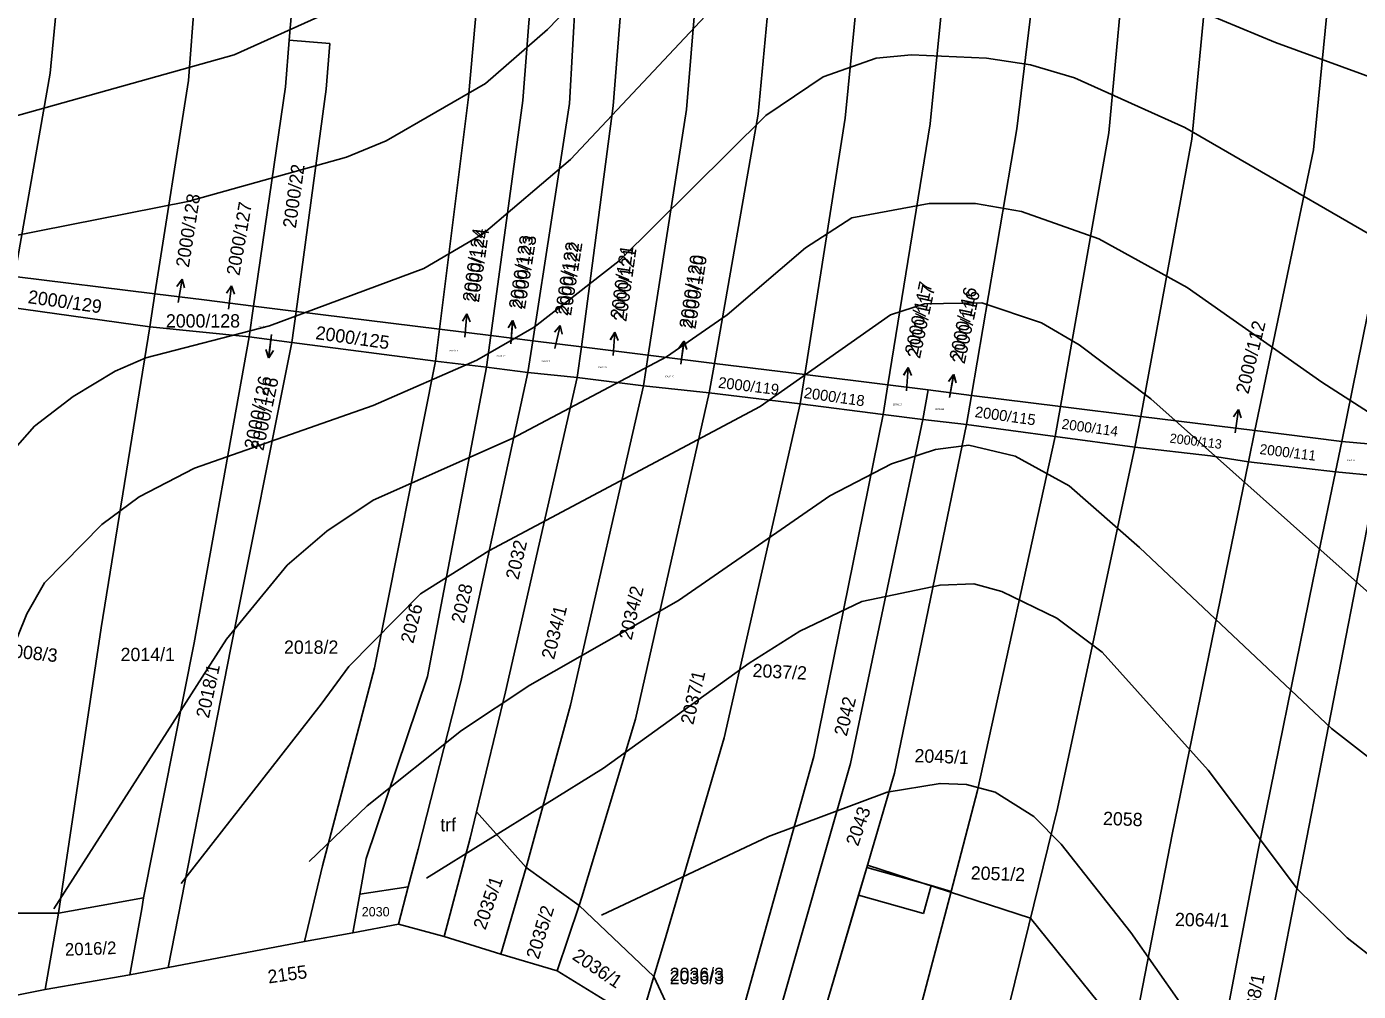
# Model space of a CAD drawing. Extents: x -555860 to -552701, y -1187050 to -1182291.
# Drawn here: x -554621 to -554450.6, y -1184166.5 to -1184043 of the extents above; entities that cross this region are included whole.
import ezdxf

# ---------------------------------------------------------------- set-up
doc = ezdxf.new("R2010")
doc.units = 0
for name, color, linetype in [('CYKLISTI_stav', 7, 'Continuous'), ('LEG_2b', 7, 'Continuous'), ('Level 16', 7, 'Continuous'), ('Level 32', 7, 'Continuous'), ('Level 40', 7, 'Continuous'), ('Level 41', 7, 'Continuous'), ('navrh_BV', 7, 'Continuous'), ('Poz předměty', 7, 'Continuous'), ('stav_BV', 7, 'Continuous')]:
    doc.layers.add(name, color=color, linetype=linetype)

msp = doc.modelspace()

# ---------------------------------------------------------------- linework, layer by layer
at = {"layer": 'CYKLISTI_stav'}
for p, q in [((-554505.24, -1184152.97), (-554506.23, -1184156.52)), ((-554506.23, -1184156.52), (-554514.51, -1184154.19))]:
    msp.add_line(p, q, dxfattribs=at)
at = {"layer": 'Level 16'}
for p, q in [((-554601.07, -1184075.36), (-554601.74, -1184076.26)), ((-554601.58, -1184078.32), (-554601.07, -1184075.36)), ((-554601.07, -1184075.36), (-554600.75, -1184076.43)), ((-554594.74, -1184076.2), (-554595.37, -1184077.12)), ((-554595.14, -1184079.17), (-554594.74, -1184076.2)), ((-554594.74, -1184076.2), (-554594.38, -1184077.25)), ((-554564.63, -1184079.76), (-554565.21, -1184080.71)), ((-554564.88, -1184082.75), (-554564.63, -1184079.76)), ((-554564.63, -1184079.76), (-554564.22, -1184080.8)), ((-554558.77, -1184080.61), (-554559.34, -1184081.57)), ((-554558.99, -1184083.6), (-554558.77, -1184080.61)), ((-554558.77, -1184080.61), (-554558.35, -1184081.64)), ((-554589.62, -1184082.41), (-554590, -1184085.39)), ((-554552.7, -1184081.28), (-554553.42, -1184082.14)), ((-554553.38, -1184084.2), (-554552.7, -1184081.28)), ((-554552.7, -1184081.28), (-554552.44, -1184082.36)), ((-554545.7, -1184082.14), (-554546.27, -1184083.1)), ((-554545.93, -1184085.13), (-554545.7, -1184082.14)), ((-554545.7, -1184082.14), (-554545.28, -1184083.17)), ((-554536.85, -1184083.27), (-554537.49, -1184084.19)), ((-554537.28, -1184086.24), (-554536.85, -1184083.27)), ((-554536.85, -1184083.27), (-554536.5, -1184084.33)), ((-554590, -1184085.39), (-554590.37, -1184084.33)), ((-554590, -1184085.39), (-554589.38, -1184084.46)), ((-554508.17, -1184086.66), (-554508.74, -1184087.62)), ((-554508.4, -1184089.65), (-554508.17, -1184086.66)), ((-554508.17, -1184086.66), (-554507.75, -1184087.69)), ((-554502.35, -1184087.55), (-554503.02, -1184088.44)), ((-554502.88, -1184090.5), (-554502.35, -1184087.55)), ((-554502.35, -1184087.55), (-554502.03, -1184088.62)), ((-554465.9, -1184092.04), (-554466.55, -1184092.96)), ((-554466.36, -1184095.01), (-554465.9, -1184092.04)), ((-554465.9, -1184092.04), (-554465.56, -1184093.11))]:
    msp.add_line(p, q, dxfattribs=at)
at = {"layer": 'Level 32'}
msp.add_lwpolyline([(-554597.59, -1184220.73), (-554570.19, -1184220.76), (-554559.89, -1184220.77), (-554535.41, -1184220.79), (-554526.4, -1184220.82), (-554519.59, -1184220.81), (-554509.93, -1184220.84), (-554528.82, -1184191.47), (-554525.77, -1184189.28), (-554523.13, -1184182.45), (-554521.24, -1184177.54), (-554518.87, -1184169.02), (-554513.37, -1184150.34), (-554492.51, -1184157.13), (-554440.16, -1184222.12), (-554434.03, -1184222.84), (-554435.88, -1184238.64)], dxfattribs=at)
at = {"layer": 'Level 40'}
for points in [[(-554683.29, -1184066.57), (-554671.41, -1184061.91), (-554660.92, -1184060.07), (-554645.61, -1184058.84), (-554630.53, -1184056.74), (-554594.41, -1184046.62), (-554582.84, -1184041.4), (-554573.81, -1184035.47), (-554558.15, -1184022.34), (-554542.62, -1184007.25), (-554535.43, -1184003.72), (-554531.19, -1184002.31), (-554514.26, -1184001.74), (-554506.36, -1184002.45), (-554491.68, -1184005.13), (-554462.33, -1184008.66), (-554443.98, -1184010.21)], [(-554601.2, -1184152.69), (-554583.27, -1184129.73), (-554579.74, -1184124.94), (-554570.56, -1184115.62), (-554561.82, -1184110.12), (-554527.1, -1184091.63), (-554510.45, -1184079.92), (-554506.07, -1184078.51), (-554498.74, -1184078.37), (-554491.12, -1184080.91), (-554486.32, -1184083.73), (-554477.15, -1184090.65), (-554448.78, -1184115.91)]]:
    msp.add_lwpolyline(points, dxfattribs=at)
at = {"layer": 'Level 41'}
for points in [[(-554440.88, -1184031.94), (-554452.17, -1184029.54), (-554474.75, -1184022.06), (-554492.81, -1184017.55), (-554502.69, -1184016.14), (-554510.31, -1184015.99), (-554521.46, -1184017.69), (-554525.55, -1184019.1), (-554533.17, -1184023.33), (-554540.79, -1184029.4), (-554554.34, -1184043.37), (-554562.24, -1184050.28), (-554574.94, -1184057.62), (-554580.02, -1184059.74), (-554600.34, -1184065.38), (-554623.2, -1184069.9), (-554628.28, -1184071.74), (-554633.36, -1184074.56), (-554641.55, -1184082.46), (-554643.66, -1184085.42), (-554651.14, -1184099.54), (-554653.4, -1184102.36), (-554657.92, -1184106.31), (-554677.45, -1184115.84)], [(-554441.44, -1184052.26), (-554461.2, -1184045.06), (-554483.78, -1184035.61), (-554497.61, -1184031.8), (-554507.49, -1184031.09), (-554515.39, -1184031.94), (-554521.32, -1184033.49), (-554527.24, -1184036.03), (-554533.45, -1184040.97), (-554551.37, -1184060.02), (-554562.52, -1184069.48), (-554570.14, -1184073.99), (-554589.9, -1184081.33), (-554605.7, -1184085.42), (-554609.65, -1184087.12), (-554615.02, -1184090.36), (-554619.95, -1184094.17), (-554627.86, -1184103.06), (-554631.95, -1184109.98), (-554640.28, -1184134.81), (-554644.65, -1184143.71), (-554650.75, -1184150.94), (-554658.3, -1184156.15), (-554674.83, -1184164.94)], [(-554645.5, -1184162.1), (-554637.09, -1184155.99), (-554631.34, -1184148.12), (-554627.43, -1184137.78), (-554623.34, -1184124.09), (-554620.94, -1184118.16), (-554618.69, -1184114.21), (-554611.35, -1184106.73), (-554606.55, -1184103.2), (-554599.49, -1184099.53), (-554576.63, -1184091.49), (-554563.37, -1184085.71), (-554556.03, -1184081.47), (-554545.16, -1184073.01), (-554526.4, -1184054.38), (-554519.06, -1184049.44), (-554512.28, -1184047.04), (-554507.77, -1184046.62), (-554498.17, -1184047.04), (-554492.53, -1184047.89), (-554486.88, -1184049.58), (-554472.77, -1184055.93), (-554440.31, -1184074.7)], [(-554440.31, -1184098.12), (-554455.27, -1184088.53), (-554472.49, -1184076.39), (-554483.78, -1184070.18), (-554493.66, -1184066.66), (-554499.58, -1184065.67), (-554505.51, -1184065.67), (-554515.39, -1184067.5), (-554521.32, -1184071.31), (-554531.33, -1184079.92), (-554539.1, -1184085.28), (-554558.85, -1184095.73), (-554576.63, -1184103.63), (-554582.56, -1184107.58), (-554587.64, -1184111.95), (-554595.4, -1184121.41), (-554617.46, -1184155.95)], [(-554444.41, -1184140.32), (-554454.01, -1184132.84), (-554478.57, -1184109.7), (-554487.59, -1184101.79), (-554494.5, -1184097.98), (-554500.43, -1184096.57), (-554504.66, -1184097.14), (-554510.31, -1184098.97), (-554518.21, -1184103.06), (-554537.54, -1184116.47), (-554556.59, -1184127.33), (-554565.34, -1184133.12), (-554577.4, -1184142.74), (-554584.83, -1184149.89)], [(-554569.8, -1184152), (-554547.14, -1184137.92), (-554528.51, -1184124.51), (-554522.05, -1184120.41), (-554514.12, -1184116.62), (-554504.1, -1184114.49), (-554499.79, -1184114.32), (-554496.2, -1184115.34), (-554489.14, -1184118.73), (-554483.35, -1184123.1), (-554469.81, -1184138.2), (-554458.38, -1184153.44), (-554452.03, -1184159.65), (-554439.61, -1184169.39)], [(-554438.06, -1184195.78), (-554458.24, -1184182.37), (-554467.55, -1184174.47), (-554473.48, -1184167.84), (-554479.69, -1184158.95), (-554488.6, -1184147.66), (-554492.1, -1184144.13), (-554497.04, -1184141.02), (-554500.71, -1184140.03), (-554504.1, -1184139.89), (-554510.87, -1184141.02), (-554526.03, -1184146.66), (-554547.42, -1184156.77)]]:
    msp.add_lwpolyline(points, dxfattribs=at)
at = {"layer": 'navrh_BV'}
for p, q in [((-554615.09, -1184019.11), (-554617.96, -1184048.98)), ((-554597.88, -1184019.25), (-554600.26, -1184049.89)), ((-554585.3, -1184019.24), (-554587.35, -1184044.76)), ((-554561.52, -1184019.33), (-554564.44, -1184052.06)), ((-554554.88, -1184019.47), (-554557.48, -1184052.48)), ((-554549.59, -1184019.35), (-554551.51, -1184052.85)), ((-554543.28, -1184019.56), (-554545.92, -1184053.17)), ((-554533.7, -1184019.66), (-554536.55, -1184053.64)), ((-554524.22, -1184020.01), (-554527.35, -1184054.21)), ((-554512.77, -1184019.78), (-554516.25, -1184054.75)), ((-554501.86, -1184020.05), (-554505.35, -1184055.44)), ((-554489.91, -1184020.19), (-554494.26, -1184056.09)), ((-554479.09, -1184020.29), (-554482.5, -1184056.63)), ((-554468.32, -1184020.44), (-554471.88, -1184057.43)), ((-554452.58, -1184020.7), (-554456.33, -1184058.79)), ((-554587.35, -1184044.76), (-554587.82, -1184050.74)), ((-554587.35, -1184044.76), (-554582.16, -1184045.18)), ((-554582.16, -1184045.18), (-554582.64, -1184051.04)), ((-554617.96, -1184048.98), (-554622.52, -1184074.98)), ((-554600.26, -1184049.89), (-554604.54, -1184077.21)), ((-554587.82, -1184050.74), (-554591.92, -1184078.78)), ((-554582.64, -1184051.04), (-554586.49, -1184079.46)), ((-554564.44, -1184052.06), (-554568.14, -1184081.74)), ((-554557.48, -1184052.48), (-554561.58, -1184082.56)), ((-554551.51, -1184052.85), (-554556.2, -1184083.23)), ((-554545.92, -1184053.17), (-554549.99, -1184084)), ((-554536.55, -1184053.64), (-554541.44, -1184085.06)), ((-554527.35, -1184054.21), (-554532.96, -1184086.12)), ((-554516.25, -1184054.75), (-554521.41, -1184087.55)), ((-554505.35, -1184055.44), (-554510.78, -1184088.88)), ((-554494.26, -1184056.09), (-554500.07, -1184090.21)), ((-554482.5, -1184056.63), (-554488.69, -1184091.62)), ((-554471.88, -1184057.43), (-554478.43, -1184092.9)), ((-554456.33, -1184058.79), (-554463.81, -1184094.72)), ((-554445.32, -1184059.62), (-554452.71, -1184096.1)), ((-554604.54, -1184077.21), (-554622.52, -1184074.98)), ((-554604.54, -1184077.21), (-554605.2, -1184081.43)), ((-554598.24, -1184078), (-554604.54, -1184077.21)), ((-554623.21, -1184078.91), (-554605.2, -1184081.43)), ((-554598.24, -1184078), (-554591.92, -1184078.78)), ((-554591.92, -1184078.78), (-554592.49, -1184082.72)), ((-554586.49, -1184079.46), (-554591.92, -1184078.78)), ((-554586.49, -1184079.46), (-554587.03, -1184083.43)), ((-554568.14, -1184081.74), (-554586.49, -1184079.46)), ((-554605.2, -1184081.43), (-554611.41, -1184119.97)), ((-554592.49, -1184082.72), (-554605.2, -1184081.43)), ((-554568.14, -1184081.74), (-554568.65, -1184085.82)), ((-554561.58, -1184082.56), (-554568.14, -1184081.74)), ((-554561.58, -1184082.56), (-554562.13, -1184086.59)), ((-554556.2, -1184083.23), (-554561.58, -1184082.56)), ((-554599.51, -1184121.87), (-554592.49, -1184082.72)), ((-554594.84, -1184122.52), (-554587.03, -1184083.43)), ((-554592.49, -1184082.72), (-554587.03, -1184083.43)), ((-554587.03, -1184083.43), (-554568.65, -1184085.82)), ((-554556.2, -1184083.23), (-554556.83, -1184087.29)), ((-554549.99, -1184084), (-554556.2, -1184083.23)), ((-554549.99, -1184084), (-554550.51, -1184087.94)), ((-554541.44, -1184085.06), (-554549.99, -1184084)), ((-554576.44, -1184125.11), (-554568.65, -1184085.82)), ((-554568.65, -1184085.82), (-554562.13, -1184086.59)), ((-554541.44, -1184085.06), (-554542.05, -1184089.01)), ((-554532.96, -1184086.12), (-554541.44, -1184085.06)), ((-554569.69, -1184126.18), (-554562.13, -1184086.59)), ((-554556.83, -1184087.29), (-554565.41, -1184126.9)), ((-554562.13, -1184086.59), (-554556.83, -1184087.29)), ((-554556.83, -1184087.29), (-554550.51, -1184087.94)), ((-554532.96, -1184086.12), (-554533.62, -1184089.89)), ((-554521.41, -1184087.55), (-554532.96, -1184086.12)), ((-554521.41, -1184087.55), (-554522, -1184091.29)), ((-554510.78, -1184088.88), (-554521.41, -1184087.55)), ((-554559.71, -1184128.18), (-554550.51, -1184087.94)), ((-554542.05, -1184089.01), (-554551.36, -1184129.88)), ((-554550.51, -1184087.94), (-554542.05, -1184089.01)), ((-554542.05, -1184089.01), (-554533.62, -1184089.89)), ((-554510.78, -1184088.88), (-554511.39, -1184092.65)), ((-554505.63, -1184089.52), (-554510.78, -1184088.88)), ((-554543.08, -1184131.66), (-554533.62, -1184089.89)), ((-554533.62, -1184089.89), (-554522, -1184091.29)), ((-554505.63, -1184089.52), (-554506.3, -1184093.29)), ((-554500.07, -1184090.21), (-554505.63, -1184089.52)), ((-554500.07, -1184090.21), (-554500.7, -1184093.94)), ((-554488.69, -1184091.62), (-554500.07, -1184090.21)), ((-554522, -1184091.29), (-554531.72, -1184134.06)), ((-554522, -1184091.29), (-554511.39, -1184092.65)), ((-554520.24, -1184136.43), (-554511.39, -1184092.65)), ((-554511.39, -1184092.65), (-554506.3, -1184093.29)), ((-554488.69, -1184091.62), (-554489.37, -1184095.49)), ((-554478.43, -1184092.9), (-554488.69, -1184091.62)), ((-554506.3, -1184093.29), (-554515.54, -1184137.35)), ((-554509.91, -1184138.57), (-554500.7, -1184093.94)), ((-554506.3, -1184093.29), (-554500.7, -1184093.94)), ((-554500.7, -1184093.94), (-554489.37, -1184095.49)), ((-554478.43, -1184092.9), (-554479.16, -1184096.84)), ((-554463.81, -1184094.72), (-554478.43, -1184092.9)), ((-554489.37, -1184095.49), (-554499.3, -1184140.81)), ((-554489.37, -1184095.49), (-554479.16, -1184096.84)), ((-554463.81, -1184094.72), (-554464.64, -1184098.73)), ((-554452.71, -1184096.1), (-554463.81, -1184094.72)), ((-554452.71, -1184096.1), (-554453.5, -1184100.02)), ((-554447.41, -1184096.58), (-554452.71, -1184096.1)), ((-554489.06, -1184143.08), (-554479.16, -1184096.84)), ((-554479.16, -1184096.84), (-554469.49, -1184097.96)), ((-554474.38, -1184146.42), (-554464.64, -1184098.73)), ((-554469.49, -1184097.96), (-554464.64, -1184098.73)), ((-554464.64, -1184098.73), (-554453.5, -1184100.02)), ((-554456.4, -1184113.99), (-554453.5, -1184100.02)), ((-554453.5, -1184100.02), (-554448.17, -1184100.51)), ((-554450.91, -1184114.61), (-554448.17, -1184100.51)), ((-554463.45, -1184148.64), (-554456.4, -1184113.99)), ((-554460.39, -1184163.25), (-554450.91, -1184114.61)), ((-554611.41, -1184119.97), (-554616.86, -1184156.48)), ((-554605.99, -1184154.54), (-554599.51, -1184121.87)), ((-554602.84, -1184163.45), (-554594.84, -1184122.52)), ((-554583.1, -1184150.42), (-554576.44, -1184125.11)), ((-554577.52, -1184149.48), (-554569.69, -1184126.18)), ((-554565.41, -1184126.9), (-554570.88, -1184148.3)), ((-554563.4, -1184143.51), (-554559.71, -1184128.18)), ((-554551.36, -1184129.88), (-554557.07, -1184150.66)), ((-554549.93, -1184154.45), (-554543.08, -1184131.66)), ((-554531.72, -1184134.06), (-554539.36, -1184160.08)), ((-554520.24, -1184136.43), (-554529.45, -1184169.42)), ((-554515.54, -1184137.35), (-554525.77, -1184173.13)), ((-554513.46, -1184150.65), (-554509.91, -1184138.57)), ((-554499.3, -1184140.81), (-554502.69, -1184153.7)), ((-554564.22, -1184146.91), (-554563.4, -1184143.51)), ((-554563.4, -1184143.51), (-554557.07, -1184150.66)), ((-554496.38, -1184172.86), (-554489.06, -1184143.08)), ((-554567.53, -1184159.5), (-554564.22, -1184146.91)), ((-554485.74, -1184204.39), (-554474.38, -1184146.42)), ((-554570.88, -1184148.3), (-554572.13, -1184153.12)), ((-554469.99, -1184182.95), (-554463.45, -1184148.64)), ((-554585.39, -1184160.12), (-554583.1, -1184150.42)), ((-554578.34, -1184154.07), (-554577.52, -1184149.48)), ((-554557.07, -1184150.66), (-554560.31, -1184161.73)), ((-554557.07, -1184150.66), (-554550.28, -1184155.5)), ((-554514.51, -1184154.19), (-554513.46, -1184150.65)), ((-554513.46, -1184150.65), (-554505.24, -1184152.97)), ((-554579.21, -1184158.99), (-554578.34, -1184154.07)), ((-554578.34, -1184154.07), (-554572.13, -1184153.12)), ((-554572.13, -1184153.12), (-554573.37, -1184157.91)), ((-554502.69, -1184153.7), (-554507.46, -1184171.8)), ((-554505.24, -1184152.97), (-554502.69, -1184153.7)), ((-554616.86, -1184156.48), (-554611.43, -1184155.51)), ((-554611.43, -1184155.51), (-554605.99, -1184154.54)), ((-554606.24, -1184155.92), (-554605.99, -1184154.54)), ((-554553.09, -1184163.89), (-554550.28, -1184155.5)), ((-554550.28, -1184155.5), (-554549.93, -1184154.45)), ((-554550.28, -1184155.5), (-554540.7, -1184164.58)), ((-554518.87, -1184169.02), (-554514.51, -1184154.19)), ((-554616.86, -1184156.48), (-554632.61, -1184156.49)), ((-554616.86, -1184156.48), (-554618.57, -1184166.26)), ((-554607.76, -1184164.39), (-554606.24, -1184155.92)), ((-554579.21, -1184158.99), (-554585.39, -1184160.12)), ((-554573.37, -1184157.91), (-554579.21, -1184158.99)), ((-554573.37, -1184157.91), (-554567.53, -1184159.5)), ((-554585.39, -1184160.12), (-554602.84, -1184163.45)), ((-554560.31, -1184161.73), (-554567.53, -1184159.5)), ((-554539.36, -1184160.08), (-554540.7, -1184164.58)), ((-554560.31, -1184161.73), (-554553.09, -1184163.89)), ((-554602.84, -1184163.45), (-554607.76, -1184164.39)), ((-554542.43, -1184170.42), (-554553.09, -1184163.89)), ((-554464.43, -1184184.02), (-554460.39, -1184163.25)), ((-554607.76, -1184164.39), (-554618.57, -1184166.26)), ((-554540.7, -1184164.58), (-554542.43, -1184170.42)), ((-554540.7, -1184164.58), (-554536.13, -1184174.51)), ((-554618.57, -1184166.26), (-554634.27, -1184169.42))]:
    msp.add_line(p, q, dxfattribs=at)
at = {"layer": 'Poz předměty'}
msp.add_lwpolyline([(-554513.37, -1184150.34), (-554492.51, -1184157.13), (-554440.16, -1184222.12)], dxfattribs=at)
at = {"layer": 'stav_BV'}
for p, q in [((-554564.62, -1184079.76), (-554565.2, -1184080.71)), ((-554564.88, -1184082.75), (-554564.62, -1184079.76)), ((-554564.62, -1184079.76), (-554564.21, -1184080.8)), ((-554558.78, -1184080.61), (-554559.35, -1184081.57)), ((-554558.99, -1184083.6), (-554558.78, -1184080.61)), ((-554558.78, -1184080.61), (-554558.35, -1184081.64)), ((-554589.62, -1184082.41), (-554589.99, -1184085.39)), ((-554552.7, -1184081.28), (-554553.42, -1184082.14)), ((-554553.38, -1184084.2), (-554552.7, -1184081.28)), ((-554552.7, -1184081.28), (-554552.44, -1184082.36)), ((-554545.72, -1184082.14), (-554546.29, -1184083.1)), ((-554545.93, -1184085.13), (-554545.72, -1184082.14)), ((-554545.72, -1184082.14), (-554545.29, -1184083.17)), ((-554536.86, -1184083.27), (-554537.5, -1184084.19)), ((-554537.28, -1184086.24), (-554536.86, -1184083.27)), ((-554536.86, -1184083.27), (-554536.51, -1184084.33)), ((-554589.99, -1184085.39), (-554590.36, -1184084.33)), ((-554589.99, -1184085.39), (-554589.37, -1184084.46)), ((-554508.19, -1184086.66), (-554508.76, -1184087.62)), ((-554508.4, -1184089.65), (-554508.19, -1184086.66)), ((-554508.19, -1184086.66), (-554507.76, -1184087.69)), ((-554502.36, -1184087.54), (-554503.03, -1184088.44)), ((-554502.88, -1184090.5), (-554502.36, -1184087.54)), ((-554502.36, -1184087.54), (-554502.04, -1184088.62))]:
    msp.add_line(p, q, dxfattribs=at)

# ---------------------------------------------------------------- texts
at = {"layer": 'LEG_2b'}
for s, height, rotation, p in [('2000/22', 1.7, 82, (-554586.52, -1184068.89)), ('2000/124', 1.7, 82, (-554563.09, -1184078.38)), ('2000/123', 1.7, 81, (-554557.19, -1184079.23)), ('2000/122', 1.7, 81, (-554551.31, -1184080.07)), ('2000/121', 1.7, 82, (-554544.24, -1184080.85)), ('2000/120', 1.7, 81, (-554535.39, -1184081.78)), ('2000/129', 1.7, 352, (-554620.87, -1184078.4)), ('2000/117', 1.7, 78, (-554506.67, -1184085.59)), ('2000/116', 1.7, 78, (-554500.96, -1184086.27)), ('2000/125', 1.7, 352, (-554584.07, -1184083)), ('2000/126', 1.7, 78, (-554590.67, -1184097.38)), ('2000/119', 1.4, 353, (-554532.54, -1184089.23)), ('2000/118', 1.4, 352, (-554521.59, -1184090.54)), ('2000/115', 1.4, 352, (-554499.71, -1184092.98)), ('2000/114', 1.3, 352, (-554488.6, -1184094.48)), ('2000/113', 1.2, 353, (-554474.77, -1184096.26)), ('2000/111', 1.3, 353, (-554463.27, -1184097.71)), ('2032', 1.7, 77, (-554558.05, -1184113.9)), ('2028', 1.7, 77, (-554565.01, -1184119.48)), ('2034/2', 1.7, 77, (-554543.56, -1184121.62)), ('2026', 1.7, 76, (-554571.5, -1184122.06)), ('2034/1', 1.7, 76, (-554553.48, -1184124.11)), ('2008/3', 1.7, 354, (-554624.01, -1184123.64)), ('2018/1', 1.7, 78, (-554597.65, -1184131.62)), ('2037/2', 1.7, 357, (-554528.12, -1184126.25)), ('2037/1', 1.7, 77, (-554535.67, -1184132.46)), ('2042', 1.7, 76, (-554516.04, -1184133.94)), ('2045/1', 1.7, 358, (-554507.39, -1184137.17)), ('2043', 1.7, 71, (-554514.59, -1184148.02)), ('2058', 1.7, 358, (-554483.27, -1184145.2)), ('2051/2', 1.7, 358, (-554500.19, -1184152.17)), ('2035/1', 1.7, 71, (-554562.27, -1184158.74)), ('2035/2', 1.7, 73, (-554555.47, -1184162.5)), ('2064/1', 1.7, 359, (-554474.05, -1184158.14)), ('2016/2', 1.615, 2, (-554616.04, -1184161.95)), ('2036/1', 1.7, 326, (-554551.27, -1184162.31)), ('2155', 1.7, 8, (-554589.99, -1184165.5)), ('2068/1', 1.7, 79, (-554463.87, -1184171.27))]:
    msp.add_text(s, height=height, rotation=rotation, dxfattribs=at).set_placement(p)
for s, height, p in [('2000/128', 1.7, (-554603.14, -1184081.53)), ('2000/126', 0.2, (-554591.28, -1184081.52)), ('2000/124', 0.2, (-554566.9, -1184084.59)), ('2000/123', 0.2, (-554560.83, -1184085.27)), ('2000/122', 0.2, (-554555.13, -1184085.95)), ('2000/121', 0.2, (-554547.86, -1184086.72)), ('2000/120', 0.2, (-554539.3, -1184087.91)), ('2000/117', 0.2, (-554510.14, -1184091.48)), ('2000/116', 0.2, (-554504.72, -1184092.08)), ('2000/110', 0.2, (-554452.19, -1184098.63)), ('2018/2', 1.7, (-554588.03, -1184123.29)), ('2014/1', 1.7, (-554608.94, -1184124.23)), ('2030', 1.2, (-554578.09, -1184156.91)), ('2036/3', 1.7, (-554538.69, -1184165.59))]:
    msp.add_text(s, height=height, dxfattribs=at).set_placement(p)
at = {"layer": 'Level 16'}
for s, rotation, p in [('2000/128', 81, (-554600.21, -1184073.92)), ('2000/127', 80.1, (-554593.74, -1184074.96)), ('2000/124', 81.9, (-554563.52, -1184078.34)), ('2000/123', 81, (-554557.62, -1184079.26)), ('2000/122', 81, (-554551.74, -1184080.09)), ('2000/121', 81.9, (-554544.63, -1184080.51)), ('2000/120', 81, (-554535.82, -1184081.75)), ('2000/117', 78.3, (-554506.98, -1184085.13)), ('2000/116', 78.3, (-554501.28, -1184085.84)), ('2000/112', 76.5, (-554464.64, -1184090.13)), ('2000/126', 78.3, (-554591.5, -1184097.21))]:
    msp.add_text(s, height=1.7, rotation=rotation, dxfattribs=at).set_placement(p)
for s, p in [('trf', (-554568.04, -1184146.03)), ('2036/3', (-554538.69, -1184165.17))]:
    msp.add_text(s, height=1.7, dxfattribs=at).set_placement(p)

doc.saveas('drawing.dxf')
